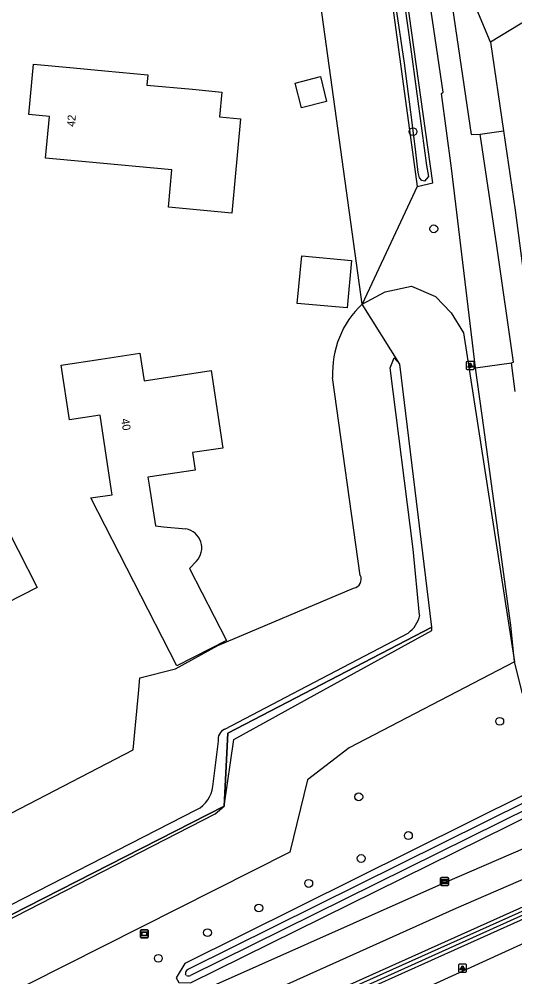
# Model space of a CAD drawing. Extents: x 162722 to 165099, y 384721 to 386283.
# Drawn here: x 164120.4 to 164182.3, y 384964.6 to 385084.3 of the extents above; entities that cross this region are included whole.
import ezdxf

# ---------------------------------------------------------------- set-up
doc = ezdxf.new("R2010")
doc.units = 0
for name, color, linetype in [('IMGEO_Berm_groen', 7, 'Continuous'), ('IMGEO_Boom', 7, 'Continuous'), ('IMGEO_Erf', 7, 'Continuous'), ('IMGEO_Fietspad_gesloten', 7, 'Continuous'), ('IMGEO_Grasland_overig', 7, 'Continuous'), ('IMGEO_Groenvoorziening', 7, 'Continuous'), ('IMGEO_Hek', 7, 'Continuous'), ('IMGEO_Lichtpunt', 7, 'Continuous'), ('IMGEO_Loofbos', 7, 'Continuous'), ('IMGEO_Pand', 7, 'Continuous'), ('IMGEO_Pand_nummerreeks', 7, 'Continuous'), ('IMGEO_Rijbaan_lokaal_gesloten', 7, 'Continuous'), ('IMGEO_Rijbaan_lokaal_open', 7, 'Continuous'), ('IMGEO_Rijbaan_regionaal_gesloten', 7, 'Continuous'), ('IMGEO_Verklikker', 7, 'Continuous'), ('IMGEO_Voetpad_open', 7, 'Continuous'), ('IMGEO_Waterloop', 7, 'Continuous'), ('IMGEO_Wegwijzer', 7, 'Continuous')]:
    doc.layers.add(name, color=color, linetype=linetype)

msp = doc.modelspace()

# ---------------------------------------------------------------- linework, layer by layer
at = {"layer": 'IMGEO_Berm_groen'}
for points in [[(164182.29, 385003.98), (164161.64, 384993.22), (164156.4, 384989.2), (164154.23, 384980.18), (163995.61, 384900.16), (163985.45, 384906.25), (163959.71, 384893.04), (163931.56, 384878.59), (163923.16, 384882.98), (163812.86, 384826.88), (163815.44, 384820.08), (163815.18, 384817.09), (163814.5, 384814.34), (163812.89, 384811.78), (163810.69, 384809.88), (163807.77, 384808.95), (163804.96, 384808.68), (163802.16, 384809.85), (163799.68, 384811.72), (163798.18, 384813.59), (163789.43, 384831.04)], [(164228.52, 384990.48), (164225.9, 384989.38), (164214.03, 384984.88), (164199.86, 384979.03), (164194.07, 384976.64), (164190.41, 384974.99), (164164.46, 384963.29), (164143.81, 384954.27), (164142.44, 384953.4), (164125.83, 384945.72), (164092.92, 384929.94), (164061.64, 384914.53), (164036.12, 384901.56), (164011.74, 384888.67), (164000, 384882.3), (163974.59, 384868.52), (163970.14, 384866.1), (163854.54, 384802.2), (163834.33, 384791.25), (163820.77, 384784.53), (163800.9, 384775.69)], [(163807.89, 384780.49), (163820.58, 384786.08), (163833.81, 384792.71), (163845.03, 384798.67), (163914.44, 384836.89), (163949.64, 384856.5), (163973.82, 384869.78), (164000, 384884.15), (164013.24, 384891.06), (164022.23, 384895.94), (164051.68, 384911.3), (164065.07, 384918.06), (164110.83, 384940.54), (164141.78, 384954.8), (164143.41, 384955.64), (164157.25, 384961.66), (164184.98, 384974.1), (164189.83, 384976.41), (164193.58, 384977.81), (164199.17, 384980.36), (164206.03, 384983.51), (164212.73, 384986.25), (164221.34, 384989.2), (164225.31, 384990.8)], [(164184.89, 384985.15), (164186.11, 384986.84), (164185.86, 384987.37), (164183.73, 384987.45), (164141.09, 384966.28), (164140, 384964.46), (164140.35, 384963.9), (164141.8, 384963.83), (164184.89, 384985.15)]]:
    msp.add_lwpolyline(points, dxfattribs=at)
at = {"layer": 'IMGEO_Boom'}
for centre in [(164169.6, 385070.22), (164172.19, 385058.07), (164180.43, 384996.53), (164162.82, 384987.09), (164169.02, 384982.25), (164163.12, 384979.39), (164156.57, 384976.27), (164150.33, 384973.2), (164143.93, 384970.12), (164137.78, 384966.91)]:
    msp.add_circle(centre, 0.489, dxfattribs=at)
at = {"layer": 'IMGEO_Erf'}
for points in [[(164163.01, 385014.77), (164159.55, 385039.5)], [(163897.99, 384886.85), (163925.71, 384900.92), (163932.38, 384900.52), (163958.54, 384912.86), (163988.04, 384927.89), (163995.38, 384923.27), (164000, 384925.38), (164021.24, 384935.11), (164050.97, 384949.76), (164080.21, 384964.72), (164134.64, 384992.97), (164135.3, 385000), (164135.49, 385001.97), (164139.93, 385003.08), (164145.22, 385006.02), (164162.18, 385013.17)]]:
    msp.add_lwpolyline(points, dxfattribs=at)
for centre, radius, start, end in [((164171.25, 385040.1), 11.71, 133.0101, 182.9415), ((164162.02, 385014.27), 1.11, 278.1468, 26.8998)]:
    msp.add_arc(centre, radius, start, end, dxfattribs=at)
at = {"layer": 'IMGEO_Fietspad_gesloten'}
for points in [[(164257.46, 385008.9), (164236.92, 385000), (164226.46, 384995.47), (164223.85, 384994.34), (164174.93, 384973.13), (164140.51, 384957.62), (164127.58, 384951.11)], [(163837.76, 384799.98), (163968.38, 384872.1), (163971.4, 384873.74), (164000, 384889.27), (164029.89, 384905.3), (164057.85, 384919.48), (164097.49, 384939.03), (164124.66, 384953.58), (164138.96, 384960.97), (164173.57, 384976.37), (164186.77, 384982.11)]]:
    msp.add_lwpolyline(points, dxfattribs=at)
at = {"layer": 'IMGEO_Grasland_overig'}
for points in [[(164229.04, 385055.46), (164221.49, 385107.05), (164179.29, 385081.39)], [(164179.29, 385081.39), (164177.57, 385085.49)]]:
    msp.add_lwpolyline(points, dxfattribs=at)
at = {"layer": 'IMGEO_Groenvoorziening'}
for points in [[(164170.12, 385063.35), (164172.07, 385063.82), (164160.53, 385146.27), (164159.72, 385149.79), (164159.58, 385153.23), (164158.52, 385161.58), (164157.66, 385161.49)], [(164179.29, 385081.39), (164180.89, 385070.32)], [(164163.26, 385048.67), (164166.11, 385050.2), (164169.42, 385050.89), (164172.42, 385049.6), (164174.38, 385047.56), (164175.89, 385045.07), (164182.29, 385003.98)], [(164167.97, 385041.17), (164163.26, 385048.67)], [(164170.42, 385009.79), (164169.62, 385018.02), (164166.76, 385040.71), (164167.23, 385041.94), (164167.97, 385041.17)], [(164171.94, 385008.3), (164167.97, 385041.17)], [(164146.02, 384985.93), (164147.2, 384994.25), (164157.64, 385000), (164171.93, 385007.87), (164171.94, 385008.3)], [(164171.94, 385008.3), (164146.47, 384995.04), (164146.02, 384985.93)], [(164146.07, 384995.53), (164154.58, 385000), (164168.97, 385007.56)], [(164144.58, 384988.4), (164145.28, 384994.06)], [(163804.05, 384830.64), (163923.55, 384891.19), (163932.65, 384886.86), (163985.84, 384913.52), (163996.46, 384908.76), (164000, 384910.58), (164144.89, 384984.96), (164146.02, 384985.93)], [(164146.02, 384985.93), (163996.45, 384909.62), (163986.31, 384914.57), (163955.99, 384899.17), (163932.76, 384887.38), (163923.64, 384892.04), (163901.15, 384880.61)], [(163996.84, 384910.77), (164000, 384912.39), (164142.61, 384985.49)]]:
    msp.add_lwpolyline(points, dxfattribs=at)
for centre, radius, start, end in [((164166.91, 385010.5), 3.59, 305.1119, 348.7249), ((164146.57, 384994.31), 1.32, 112.3222, 190.9928), ((164140.84, 384988.81), 3.76, 298.0715, 353.6882)]:
    msp.add_arc(centre, radius, start, end, dxfattribs=at)
at = {"layer": 'IMGEO_Hek'}
for points in [[(164163.26, 385048.67), (164166.11, 385050.2), (164169.42, 385050.89), (164172.42, 385049.6), (164174.38, 385047.56), (164175.89, 385045.07), (164182.29, 385003.98)], [(164167.97, 385041.17), (164163.26, 385048.67)], [(164171.94, 385008.3), (164167.97, 385041.17)], [(164146.02, 384985.93), (164146.47, 384995.04), (164171.94, 385008.3)], [(164182.29, 385003.98), (164161.64, 384993.22), (164156.4, 384989.2), (164154.23, 384980.18), (163995.61, 384900.16)], [(163955.99, 384899.17), (163986.31, 384914.57), (163996.45, 384909.62), (164146.02, 384985.93)]]:
    msp.add_lwpolyline(points, dxfattribs=at)
at = {"layer": 'IMGEO_Lichtpunt'}
for p, q in [((164176.24, 385041.4), (164176.24, 385040.59)), ((164176.24, 385041.4), (164176.24, 385040.59)), ((164177.14, 385041.5), (164176.34, 385041.5)), ((164177.14, 385041.5), (164176.34, 385041.5)), ((164177.24, 385040.59), (164177.24, 385041.4)), ((164177.24, 385040.59), (164177.24, 385041.4)), ((164176.34, 385040.5), (164177.14, 385040.5)), ((164176.34, 385040.5), (164177.14, 385040.5)), ((164175.28, 384966.09), (164175.28, 384965.28)), ((164175.28, 384966.09), (164175.28, 384965.28)), ((164176.18, 384966.18), (164175.37, 384966.18)), ((164176.18, 384966.18), (164175.37, 384966.18)), ((164176.27, 384965.28), (164176.27, 384966.09)), ((164176.27, 384965.28), (164176.27, 384966.09)), ((164175.37, 384965.18), (164176.18, 384965.18)), ((164175.37, 384965.18), (164176.18, 384965.18))]:
    msp.add_line(p, q, dxfattribs=at)
for points in [[(164176.62, 385041.06), (164176.65, 385041.04), (164176.47, 385040.77), (164176.43, 385040.8), (164176.62, 385041.06)], [(164176.72, 385041.02), (164176.76, 385041.02), (164176.76, 385040.69), (164176.72, 385040.69), (164176.72, 385041.02)], [(164176.83, 385041.04), (164176.87, 385041.06), (164177.05, 385040.8), (164177.01, 385040.77), (164176.83, 385041.04)], [(164175.65, 384965.75), (164175.69, 384965.72), (164175.5, 384965.46), (164175.46, 384965.49), (164175.65, 384965.75)], [(164175.75, 384965.7), (164175.8, 384965.7), (164175.8, 384965.38), (164175.75, 384965.38), (164175.75, 384965.7)], [(164175.86, 384965.72), (164175.9, 384965.75), (164176.09, 384965.49), (164176.05, 384965.46), (164175.86, 384965.72)]]:
    msp.add_lwpolyline(points, dxfattribs=at)
for centre in [(164176.74, 385041.2), (164175.78, 384965.88)]:
    msp.add_circle(centre, 0.0994, dxfattribs=at)
for centre, start, end in [((164176.34, 385041.4), 90, 180), ((164176.34, 385041.4), 90, 180), ((164177.14, 385041.4), 0, 90), ((164177.14, 385041.4), 0, 90), ((164176.34, 385040.59), 180, 270), ((164176.34, 385040.59), 180, 270), ((164177.14, 385040.59), 270, 0), ((164177.14, 385040.59), 270, 360), ((164175.37, 384966.09), 90, 180), ((164175.37, 384966.09), 90, 180), ((164176.18, 384966.09), 0, 90), ((164176.18, 384966.09), 0, 90), ((164175.37, 384965.28), 180, 270), ((164175.37, 384965.28), 180, 270), ((164176.18, 384965.28), 270, 0), ((164176.18, 384965.28), 270, 360)]:
    msp.add_arc(centre, 0.0946, start, end, dxfattribs=at)
at = {"layer": 'IMGEO_Loofbos'}
for points in [[(164157.66, 385161.49), (164157.07, 385161.43), (164157.66, 385152.71), (164157.67, 385149.11), (164158.87, 385145.97), (164170.12, 385063.35)], [(164163.26, 385048.67), (164153.96, 385115.89), (164147.89, 385159.15), (164138.56, 385158), (164106.1, 385141.08)], [(164170.12, 385063.35), (164163.26, 385048.67)]]:
    msp.add_lwpolyline(points, dxfattribs=at)
at = {"layer": 'IMGEO_Pand'}
for points in [[(164124.18, 385072.11), (164121.61, 385072.35), (164122.2, 385078.65), (164127.18, 385078.18), (164131.1, 385077.82), (164136.48, 385077.32), (164136.36, 385076.04), (164142.05, 385075.51), (164145.71, 385075.17), (164145.42, 385072.07), (164148.05, 385071.83), (164146.95, 385060.04), (164139.05, 385060.78), (164139.49, 385065.45), (164128.68, 385066.46), (164123.7, 385066.92), (164124.18, 385072.11)], [(164154.87, 385076.29), (164158.03, 385077.09), (164158.8, 385074), (164155.65, 385073.21), (164154.87, 385076.29)], [(164155.14, 385048.76), (164155.69, 385054.69), (164161.92, 385054.11), (164161.36, 385048.18), (164155.14, 385048.76)], [(164126.68, 385034.2), (164125.65, 385041.04), (164130.59, 385041.79), (164135.49, 385042.53), (164136.01, 385039.08), (164144.38, 385040.35), (164145.85, 385030.68), (164142.04, 385030.1), (164142.37, 385027.93), (164136.49, 385027.04), (164136.63, 385026.05), (164137.41, 385020.94), (164138.43, 385020.85), (164141.23, 385020.58)], [(164142.55, 385016.55), (164141.68, 385015.64), (164146.28, 385006.61), (164140.11, 385003.48), (164129.36, 385024.45), (164132.02, 385024.85), (164131.95, 385025.34), (164130.52, 385034.78), (164126.68, 385034.2)], [(164103.17, 385005.35), (164100.91, 385009.8), (164106.72, 385012.76), (164105.83, 385014.51), (164110.69, 385016.98), (164110.02, 385018.29), (164118.02, 385022.35), (164120.29, 385017.9), (164122.65, 385013.25), (164114.86, 385009.29), (164114.45, 385010.11), (164107.36, 385006.51), (164108.83, 385003.61), (164105.04, 385001.68), (164103.17, 385005.35)]]:
    msp.add_lwpolyline(points, dxfattribs=at)
msp.add_arc((164140.81, 385018.21), 2.4, 316.224, 80.0137, dxfattribs=at)
at = {"layer": 'IMGEO_Rijbaan_lokaal_gesloten'}
for points in [[(164177.4, 385040.72), (164174.42, 385065.65), (164173.17, 385074.99), (164173.35, 385075.14), (164170.54, 385094.33), (164168.47, 385109.25), (164165.21, 385131.4), (164163.83, 385141.88), (164162.1, 385159.88)], [(164171.84, 385104.02), (164176.87, 385069.88), (164177.99, 385069.91)], [(164181.88, 385041.34), (164182.14, 385041.39), (164180.05, 385055.93), (164177.99, 385069.91)], [(164177.4, 385040.72), (164181.88, 385041.34)]]:
    msp.add_lwpolyline(points, dxfattribs=at)
at = {"layer": 'IMGEO_Rijbaan_lokaal_open'}
for points in [[(164182.34, 385037.75), (164181.88, 385041.34)], [(164182.29, 385003.98), (164181.8, 385008.56), (164181.64, 385009.69), (164178.43, 385033.26), (164177.4, 385040.72)], [(164183.27, 385000), (164182.29, 385003.98)]]:
    msp.add_lwpolyline(points, dxfattribs=at)
at = {"layer": 'IMGEO_Rijbaan_regionaal_gesloten'}
msp.add_lwpolyline([(163832.08, 384786.73), (163976.2, 384865.89), (163988.46, 384872.63), (164000, 384879.09), (164010.01, 384884.53), (164040.03, 384900.42), (164068.3, 384914.74), (164098.31, 384929.57), (164139.04, 384948.77), (164142.26, 384950.4), (164161.97, 384959.27), (164170.65, 384962.99), (164191.19, 384972.35), (164201.18, 384976.5)], dxfattribs=at)
at = {"layer": 'IMGEO_Verklikker'}
for p, q in [((164135.54, 384969.57), (164135.54, 384970.37)), ((164135.54, 384970.37), (164135.54, 384969.57)), ((164135.64, 384970.47), (164136.43, 384970.47)), ((164136.43, 384970.47), (164135.64, 384970.47)), ((164136.53, 384970.37), (164136.53, 384969.57)), ((164136.53, 384969.57), (164136.53, 384970.37)), ((164136.43, 384969.47), (164135.64, 384969.47)), ((164135.64, 384969.47), (164136.43, 384969.47))]:
    msp.add_line(p, q, dxfattribs=at)
for points in [[(164135.64, 384970.2), (164136.43, 384970.2), (164136.43, 384969.74), (164135.64, 384969.74), (164135.64, 384970.2)], [(164135.71, 384970.14), (164135.71, 384969.8), (164136.36, 384969.8), (164136.36, 384970.14), (164135.71, 384970.14)]]:
    msp.add_lwpolyline(points, dxfattribs=at)
for centre, start, end in [((164135.64, 384970.37), 90, 180), ((164135.64, 384970.37), 90, 180), ((164135.64, 384969.57), 180, 270), ((164135.64, 384969.57), 180, 270), ((164136.43, 384970.37), 0, 90), ((164136.43, 384970.37), 360, 90), ((164136.43, 384969.57), 270, 0), ((164136.43, 384969.57), 270, 0)]:
    msp.add_arc(centre, 0.1, start, end, dxfattribs=at)
at = {"layer": 'IMGEO_Voetpad_open'}
for points in [[(164177.99, 385069.91), (164180.89, 385070.32)], [(164180.89, 385070.32), (164182.36, 385060.42), (164185.26, 385038.21)]]:
    msp.add_lwpolyline(points, dxfattribs=at)
at = {"layer": 'IMGEO_Waterloop'}
for points in [[(164168.15, 385088.86), (164169.29, 385080.83), (164170.7, 385070.32), (164171.3, 385065.99), (164171.52, 385064.6), (164171.04, 385064.03), (164170.68, 385064.13), (164170.39, 385064.45), (164170.23, 385065.1), (164169.96, 385067.66), (164169.51, 385071.37), (164168.53, 385078.79), (164167.15, 385088.04)], [(164247.93, 385001.15), (164247.81, 385001.05), (164246.63, 385000.41), (164239.66, 384996.63), (164234.06, 384993.62), (164228.34, 384990.91), (164225.72, 384989.81), (164213.86, 384985.31), (164199.68, 384979.46), (164193.88, 384977.07), (164190.22, 384975.42), (164164.27, 384963.72), (164143.6, 384954.68), (164142.22, 384953.81), (164125.64, 384946.15), (164092.72, 384930.35), (164061.43, 384914.95), (164035.9, 384901.98)], [(164051.89, 384910.89), (164065.27, 384917.65), (164111.02, 384940.12), (164141.99, 384954.38), (164143.61, 384955.22), (164157.43, 384961.24), (164185.17, 384973.68), (164190.01, 384975.98), (164193.76, 384977.38), (164199.36, 384979.94), (164206.21, 384983.08), (164212.9, 384985.82), (164221.51, 384988.77), (164225.49, 384990.38), (164228.1, 384991.49), (164233.87, 384994.19), (164239.49, 384997.16), (164243.99, 384999.59), (164247.66, 385001.56)], [(164141.53, 384965.56), (164141.68, 384965.64), (164183.91, 384986.61)], [(164184.33, 384985.8), (164141.8, 384964.76)], [(164141.28, 384964.78), (164141.18, 384964.95)]]:
    msp.add_lwpolyline(points, dxfattribs=at)
for centre, radius, start, end in [((164141.67, 384965.05), 0.497, 138.8679, 191.9337), ((164141.56, 384965.32), 0.609, 242.7085, 293.8002), ((164141.98, 384964.71), 0.957, 117.7112, 135.8769)]:
    msp.add_arc(centre, radius, start, end, dxfattribs=at)
at = {"layer": 'IMGEO_Wegwijzer'}
for p, q in [((164173.05, 384976.11), (164173.05, 384976.91)), ((164173.05, 384976.91), (164173.05, 384976.11)), ((164173.15, 384977.01), (164173.94, 384977.01)), ((164173.94, 384977.01), (164173.15, 384977.01)), ((164174.04, 384976.91), (164174.04, 384976.11)), ((164174.04, 384976.11), (164174.04, 384976.91)), ((164173.94, 384976.01), (164173.15, 384976.01)), ((164173.15, 384976.01), (164173.94, 384976.01))]:
    msp.add_line(p, q, dxfattribs=at)
for points in [[(164173.15, 384976.75), (164173.93, 384976.75), (164173.93, 384976.28), (164173.15, 384976.28), (164173.15, 384976.75)], [(164173.21, 384976.6), (164173.21, 384976.51), (164173.21, 384976.43), (164173.62, 384976.43), (164173.62, 384976.35), (164173.87, 384976.51), (164173.62, 384976.68), (164173.62, 384976.6), (164173.21, 384976.6)]]:
    msp.add_lwpolyline(points, dxfattribs=at)
for centre, start, end in [((164173.15, 384976.91), 90, 180), ((164173.15, 384976.91), 90, 180), ((164173.94, 384976.91), 0, 90), ((164173.94, 384976.91), 360, 90), ((164173.15, 384976.11), 180, 270), ((164173.15, 384976.11), 180, 270), ((164173.94, 384976.11), 270, 0), ((164173.94, 384976.11), 270, 0)]:
    msp.add_arc(centre, 0.1, start, end, dxfattribs=at)

# ---------------------------------------------------------------- texts
at = {"layer": 'IMGEO_Pand_nummerreeks'}
for s, rotation, p in [('42', 84.666, (164127.35, 385070.79)), ('40', 278.602, (164133.14, 385034.29))]:
    msp.add_text(s, height=1, rotation=rotation, dxfattribs=at).set_placement(p)

doc.saveas('drawing.dxf')
